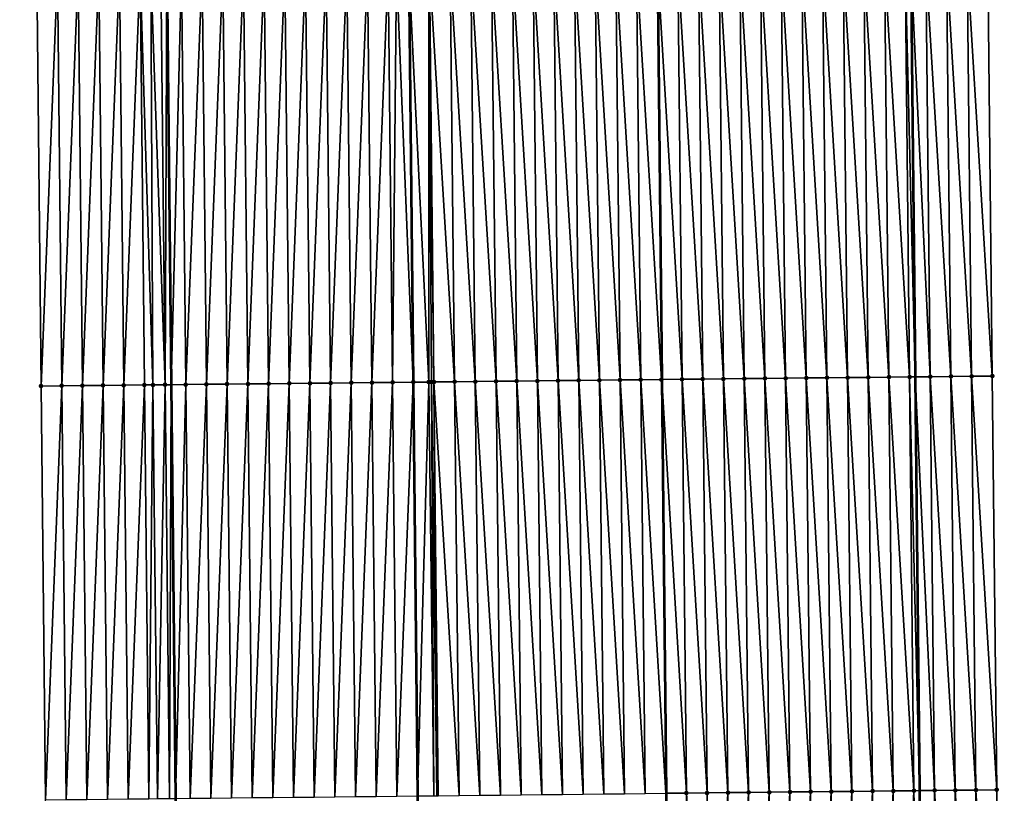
# Model space of a CAD drawing. Header units: feet. Extents: x 2010743 to 2022806, y 818705 to 837694.
# Tile 304 of 531: x 2011476 to 2011523, y 828654 to 828691. Entities that reach past the tile are written whole.
import ezdxf

# ---------------------------------------------------------------- set-up
doc = ezdxf.new("R2010")
doc.units = ezdxf.units.FT
doc.header["$MEASUREMENT"] = 0
for name, color, linetype, lineweight in [('EP_Travel Lane', 172, 'Continuous', 53), ('Road Shots', 141, 'Continuous', 100), ('STRIPING', 60, 'Continuous', 53)]:
    doc.layers.add(name, color=color, linetype=linetype, lineweight=lineweight)
doc.layers.add('I-77-MM17-21_NB-Surface-Border', color=7, linetype='Continuous')
doc.layers.add('I-77-MM17-21_NB-Surface-TIN', color=7, linetype='Continuous')

msp = doc.modelspace()

# ---------------------------------------------------------------- linework, layer by layer
at = {"layer": 'EP_Travel Lane'}
for points in [[(2011481.29, 828833.627, 315.768), (2011481.5, 828813.628, 315.686), (2011481.71, 828793.63, 315.586), (2011481.921, 828773.631, 315.463), (2011482.131, 828753.633, 315.33), (2011482.341, 828733.634, 315.213), (2011482.552, 828713.636, 315.109), (2011482.762, 828693.637, 314.973), (2011482.972, 828673.639, 314.851), (2011483.183, 828653.64, 314.731), (2011483.403, 828633.632, 314.596), (2011483.628, 828613.634, 314.485), (2011483.852, 828593.636, 314.357)], [(2011517.273, 828834.007, 315.552), (2011517.484, 828814.009, 315.422), (2011517.694, 828794.01, 315.3), (2011517.904, 828774.011, 315.195), (2011518.115, 828754.013, 315.09), (2011518.325, 828734.014, 314.955), (2011518.535, 828714.016, 314.822), (2011518.746, 828694.017, 314.711), (2011518.956, 828674.019, 314.608), (2011519.166, 828654.02, 314.496), (2011519.387, 828634.038, 314.374), (2011519.611, 828614.039, 314.261), (2011519.836, 828594.041, 314.15), (2011520.06, 828574.042, 314.037)]]:
    msp.add_polyline3d(points, dxfattribs=at)
at = {"layer": 'I-77-MM17-21_NB-Surface-Border', "color": 3, "linetype": 'Continuous', "lineweight": -3}
for points in [[(2011520, 828834.036, 315.468), (2011518.211, 828814.016, 315.402), (2011521.421, 828794.05, 315.191), (2011520.631, 828774.041, 315.12), (2011521.842, 828754.053, 314.967), (2011522.052, 828734.054, 314.832), (2011523.262, 828714.066, 314.672), (2011522.473, 828694.057, 314.592), (2011522.683, 828674.059, 314.49), (2011522.893, 828654.06, 314.371), (2011523.114, 828634.08, 314.249), (2011522.338, 828614.07, 314.18), (2011521.563, 828594.06, 314.098), (2011522.787, 828574.073, 313.943)], [(2011478.667, 828593.578, 314.272), (2011477.629, 828613.567, 314.386), (2011477.392, 828633.566, 314.497), (2011476.896, 828653.575, 314.604), (2011476.686, 828673.573, 314.721), (2011476.475, 828693.572, 314.833), (2011476.265, 828713.57, 314.976), (2011476.055, 828733.569, 315.069), (2011475.844, 828753.568, 315.173), (2011475.775, 828773.568, 315.3), (2011476.023, 828793.571, 315.436), (2011475.653, 828813.568, 315.523), (2011475.743, 828833.57, 315.62)]]:
    msp.add_polyline3d(points, dxfattribs=at)
at = {"layer": 'I-77-MM17-21_NB-Surface-TIN', "color": 128, "linetype": 'Continuous', "lineweight": -3}
for points in [[(2011522.683, 828674.059, 314.49), (2011522.473, 828694.057, 314.592), (2011521.473, 828694.047, 314.62)], [(2011476.686, 828673.573, 314.721), (2011477.475, 828693.582, 314.858), (2011476.475, 828693.572, 314.833)], [(2011476.686, 828673.573, 314.721), (2011477.686, 828673.584, 314.748), (2011477.475, 828693.582, 314.858)], [(2011477.686, 828673.584, 314.748), (2011478.475, 828693.593, 314.885), (2011477.475, 828693.582, 314.858)], [(2011477.686, 828673.584, 314.748), (2011478.685, 828673.594, 314.771), (2011478.475, 828693.593, 314.885)], [(2011478.685, 828673.594, 314.771), (2011479.475, 828693.603, 314.914), (2011478.475, 828693.593, 314.885)], [(2011478.685, 828673.594, 314.771), (2011479.685, 828673.604, 314.799), (2011479.475, 828693.603, 314.914)], [(2011479.685, 828673.604, 314.799), (2011480.475, 828693.613, 314.937), (2011479.475, 828693.603, 314.914)], [(2011479.685, 828673.604, 314.799), (2011480.685, 828673.615, 314.814), (2011480.475, 828693.613, 314.937)], [(2011480.685, 828673.615, 314.814), (2011481.475, 828693.624, 314.954), (2011480.475, 828693.613, 314.937)], [(2011480.685, 828673.615, 314.814), (2011481.685, 828673.625, 314.841), (2011481.475, 828693.624, 314.954)], [(2011482.097, 828673.629, 314.857), (2011482.001, 828693.629, 314.984), (2011481.475, 828693.624, 314.954)], [(2011481.685, 828673.625, 314.841), (2011482.097, 828673.629, 314.857), (2011481.475, 828693.624, 314.954)], [(2011482.685, 828673.636, 314.85), (2011482.475, 828693.634, 314.974), (2011482.001, 828693.629, 314.984)], [(2011482.097, 828673.629, 314.857), (2011482.685, 828673.636, 314.85), (2011482.001, 828693.629, 314.984)], [(2011482.685, 828673.636, 314.85), (2011482.762, 828693.637, 314.973), (2011482.475, 828693.634, 314.974)], [(2011482.685, 828673.636, 314.85), (2011482.972, 828673.639, 314.851), (2011482.762, 828693.637, 314.973)], [(2011483.475, 828693.645, 314.971), (2011482.762, 828693.637, 314.973), (2011482.972, 828673.639, 314.851)], [(2011483.685, 828673.646, 314.855), (2011483.475, 828693.645, 314.971), (2011482.972, 828673.639, 314.851)], [(2011483.685, 828673.646, 314.855), (2011484.475, 828693.655, 314.986), (2011483.475, 828693.645, 314.971)], [(2011483.685, 828673.646, 314.855), (2011484.685, 828673.657, 314.87), (2011484.475, 828693.655, 314.986)], [(2011484.685, 828673.657, 314.87), (2011485.475, 828693.666, 315), (2011484.475, 828693.655, 314.986)], [(2011484.685, 828673.657, 314.87), (2011485.685, 828673.667, 314.884), (2011485.475, 828693.666, 315)], [(2011485.685, 828673.667, 314.884), (2011486.475, 828693.676, 315.008), (2011485.475, 828693.666, 315)], [(2011485.685, 828673.667, 314.884), (2011486.685, 828673.678, 314.892), (2011486.475, 828693.676, 315.008)], [(2011486.685, 828673.678, 314.892), (2011487.475, 828693.687, 315.016), (2011486.475, 828693.676, 315.008)], [(2011486.685, 828673.678, 314.892), (2011487.685, 828673.688, 314.899), (2011487.475, 828693.687, 315.016)], [(2011487.685, 828673.688, 314.899), (2011488.475, 828693.697, 315.021), (2011487.475, 828693.687, 315.016)], [(2011487.685, 828673.688, 314.899), (2011488.685, 828673.698, 314.907), (2011488.475, 828693.697, 315.021)], [(2011488.685, 828673.698, 314.907), (2011489.475, 828693.707, 315.027), (2011488.475, 828693.697, 315.021)], [(2011488.685, 828673.698, 314.907), (2011489.685, 828673.709, 314.917), (2011489.475, 828693.707, 315.027)], [(2011489.685, 828673.709, 314.917), (2011490.474, 828693.718, 315.033), (2011489.475, 828693.707, 315.027)], [(2011489.685, 828673.709, 314.917), (2011490.685, 828673.719, 314.922), (2011490.474, 828693.718, 315.033)], [(2011490.685, 828673.719, 314.922), (2011491.474, 828693.728, 315.045), (2011490.474, 828693.718, 315.033)], [(2011490.685, 828673.719, 314.922), (2011491.685, 828673.73, 314.934), (2011491.474, 828693.728, 315.045)], [(2011491.685, 828673.73, 314.934), (2011492.474, 828693.739, 315.06), (2011491.474, 828693.728, 315.045)], [(2011491.685, 828673.73, 314.934), (2011492.685, 828673.74, 314.949), (2011492.474, 828693.739, 315.06)], [(2011492.685, 828673.74, 314.949), (2011493.474, 828693.749, 315.078), (2011492.474, 828693.739, 315.06)], [(2011492.685, 828673.74, 314.949), (2011493.685, 828673.751, 314.968), (2011493.474, 828693.749, 315.078)], [(2011493.685, 828673.751, 314.968), (2011493.877, 828693.753, 315.081), (2011493.474, 828693.749, 315.078)], [(2011493.685, 828673.751, 314.968), (2011494.685, 828673.761, 314.977), (2011493.877, 828693.753, 315.081)], [(2011493.877, 828693.753, 315.081), (2011494.685, 828673.761, 314.977), (2011494.474, 828693.76, 315.076)], [(2011495.434, 828673.769, 314.981), (2011495.436, 828693.77, 315.078), (2011494.474, 828693.76, 315.076)], [(2011495.434, 828673.769, 314.981), (2011494.474, 828693.76, 315.076), (2011494.685, 828673.761, 314.977)], [(2011495.434, 828673.769, 314.981), (2011495.559, 828673.77, 314.98), (2011495.436, 828693.77, 315.078)], [(2011495.559, 828673.77, 314.98), (2011495.685, 828673.772, 314.979), (2011495.436, 828693.77, 315.078)], [(2011495.685, 828673.772, 314.979), (2011495.474, 828693.77, 315.077), (2011495.436, 828693.77, 315.078)], [(2011496.684, 828673.782, 314.961), (2011496.474, 828693.781, 315.063), (2011495.474, 828693.77, 315.077)], [(2011495.685, 828673.772, 314.979), (2011496.684, 828673.782, 314.961), (2011495.474, 828693.77, 315.077)], [(2011497.684, 828673.793, 314.941), (2011497.474, 828693.792, 315.045), (2011496.474, 828693.781, 315.063)], [(2011496.684, 828673.782, 314.961), (2011497.684, 828673.793, 314.941), (2011496.474, 828693.781, 315.063)], [(2011498.684, 828673.804, 314.924), (2011498.474, 828693.802, 315.025), (2011497.474, 828693.792, 315.045)], [(2011497.684, 828673.793, 314.941), (2011498.684, 828673.804, 314.924), (2011497.474, 828693.792, 315.045)], [(2011499.684, 828673.814, 314.906), (2011499.474, 828693.813, 315.008), (2011498.474, 828693.802, 315.025)], [(2011498.684, 828673.804, 314.924), (2011499.684, 828673.814, 314.906), (2011498.474, 828693.802, 315.025)], [(2011500.684, 828673.825, 314.889), (2011500.474, 828693.823, 314.991), (2011499.474, 828693.813, 315.008)], [(2011499.684, 828673.814, 314.906), (2011500.684, 828673.825, 314.889), (2011499.474, 828693.813, 315.008)], [(2011501.684, 828673.835, 314.871), (2011501.474, 828693.834, 314.971), (2011500.474, 828693.823, 314.991)], [(2011500.684, 828673.825, 314.889), (2011501.684, 828673.835, 314.871), (2011500.474, 828693.823, 314.991)], [(2011502.684, 828673.846, 314.852), (2011502.474, 828693.845, 314.951), (2011501.474, 828693.834, 314.971)], [(2011501.684, 828673.835, 314.871), (2011502.684, 828673.846, 314.852), (2011501.474, 828693.834, 314.971)], [(2011503.684, 828673.857, 314.836), (2011503.474, 828693.855, 314.934), (2011502.474, 828693.845, 314.951)], [(2011502.684, 828673.846, 314.852), (2011503.684, 828673.857, 314.836), (2011502.474, 828693.845, 314.951)], [(2011504.684, 828673.867, 314.825), (2011504.474, 828693.866, 314.921), (2011503.474, 828693.855, 314.934)], [(2011503.684, 828673.857, 314.836), (2011504.684, 828673.867, 314.825), (2011503.474, 828693.855, 314.934)], [(2011505.684, 828673.878, 314.813), (2011505.474, 828693.876, 314.912), (2011504.474, 828693.866, 314.921)], [(2011504.684, 828673.867, 314.825), (2011505.684, 828673.878, 314.813), (2011504.474, 828693.866, 314.921)], [(2011506.684, 828673.888, 314.789), (2011506.474, 828693.887, 314.89), (2011505.474, 828693.876, 314.912)], [(2011505.684, 828673.878, 314.813), (2011506.684, 828673.888, 314.789), (2011505.474, 828693.876, 314.912)], [(2011506.474, 828693.887, 314.89), (2011506.708, 828673.889, 314.789), (2011506.498, 828693.887, 314.89)], [(2011506.684, 828673.888, 314.789), (2011506.708, 828673.889, 314.789), (2011506.474, 828693.887, 314.89)], [(2011507.684, 828673.899, 314.786), (2011507.474, 828693.898, 314.883), (2011506.498, 828693.887, 314.89)], [(2011507.684, 828673.899, 314.786), (2011506.498, 828693.887, 314.89), (2011506.708, 828673.889, 314.789)], [(2011508.684, 828673.91, 314.76), (2011508.473, 828693.908, 314.865), (2011507.474, 828693.898, 314.883)], [(2011507.684, 828673.899, 314.786), (2011508.684, 828673.91, 314.76), (2011507.474, 828693.898, 314.883)], [(2011509.684, 828673.92, 314.742), (2011509.473, 828693.919, 314.844), (2011508.473, 828693.908, 314.865)], [(2011508.684, 828673.91, 314.76), (2011509.684, 828673.92, 314.742), (2011508.473, 828693.908, 314.865)], [(2011510.684, 828673.931, 314.726), (2011510.473, 828693.93, 314.829), (2011509.473, 828693.919, 314.844)], [(2011509.684, 828673.92, 314.742), (2011510.684, 828673.931, 314.726), (2011509.473, 828693.919, 314.844)], [(2011511.684, 828673.942, 314.711), (2011511.473, 828693.94, 314.814), (2011510.473, 828693.93, 314.829)], [(2011510.684, 828673.931, 314.726), (2011511.684, 828673.942, 314.711), (2011510.473, 828693.93, 314.829)], [(2011512.684, 828673.952, 314.702), (2011512.473, 828693.951, 314.806), (2011511.473, 828693.94, 314.814)], [(2011511.684, 828673.942, 314.711), (2011512.684, 828673.952, 314.702), (2011511.473, 828693.94, 314.814)], [(2011513.684, 828673.963, 314.691), (2011513.473, 828693.961, 314.792), (2011512.473, 828693.951, 314.806)], [(2011512.684, 828673.952, 314.702), (2011513.684, 828673.963, 314.691), (2011512.473, 828693.951, 314.806)], [(2011514.683, 828673.973, 314.679), (2011514.473, 828693.972, 314.78), (2011513.473, 828693.961, 314.792)], [(2011513.684, 828673.963, 314.691), (2011514.683, 828673.973, 314.679), (2011513.473, 828693.961, 314.792)], [(2011515.683, 828673.984, 314.664), (2011515.473, 828693.983, 314.765), (2011514.473, 828693.972, 314.78)], [(2011514.683, 828673.973, 314.679), (2011515.683, 828673.984, 314.664), (2011514.473, 828693.972, 314.78)], [(2011516.683, 828673.994, 314.655), (2011516.473, 828693.993, 314.754), (2011515.473, 828693.983, 314.765)], [(2011515.683, 828673.984, 314.664), (2011516.683, 828673.994, 314.655), (2011515.473, 828693.983, 314.765)], [(2011517.683, 828674.005, 314.643), (2011517.473, 828694.004, 314.74), (2011516.473, 828693.993, 314.754)], [(2011516.683, 828673.994, 314.655), (2011517.683, 828674.005, 314.643), (2011516.473, 828693.993, 314.754)], [(2011518.683, 828674.016, 314.615), (2011518.473, 828694.014, 314.719), (2011517.473, 828694.004, 314.74)], [(2011517.683, 828674.005, 314.643), (2011518.683, 828674.016, 314.615), (2011517.473, 828694.004, 314.74)], [(2011518.473, 828694.014, 314.719), (2011518.956, 828674.019, 314.608), (2011518.746, 828694.017, 314.711)], [(2011518.683, 828674.016, 314.615), (2011518.956, 828674.019, 314.608), (2011518.473, 828694.014, 314.719)], [(2011519.683, 828674.026, 314.587), (2011519.473, 828694.025, 314.69), (2011518.746, 828694.017, 314.711)], [(2011519.683, 828674.026, 314.587), (2011518.746, 828694.017, 314.711), (2011518.956, 828674.019, 314.608)], [(2011520.683, 828674.037, 314.551), (2011520.473, 828694.036, 314.655), (2011519.473, 828694.025, 314.69)], [(2011519.683, 828674.026, 314.587), (2011520.683, 828674.037, 314.551), (2011519.473, 828694.025, 314.69)], [(2011521.683, 828674.048, 314.516), (2011521.473, 828694.047, 314.62), (2011520.473, 828694.036, 314.655)], [(2011520.683, 828674.037, 314.551), (2011521.683, 828674.048, 314.516), (2011520.473, 828694.036, 314.655)], [(2011521.683, 828674.048, 314.516), (2011522.683, 828674.059, 314.49), (2011521.473, 828694.047, 314.62)], [(2011521.683, 828674.048, 314.516), (2011522.893, 828654.06, 314.371), (2011522.683, 828674.059, 314.49)], [(2011476.896, 828653.575, 314.604), (2011477.686, 828673.584, 314.748), (2011476.686, 828673.573, 314.721)], [(2011476.896, 828653.575, 314.604), (2011477.896, 828653.585, 314.629), (2011477.686, 828673.584, 314.748)], [(2011477.896, 828653.585, 314.629), (2011478.685, 828673.594, 314.771), (2011477.686, 828673.584, 314.748)], [(2011477.896, 828653.585, 314.629), (2011478.896, 828653.596, 314.652), (2011478.685, 828673.594, 314.771)], [(2011478.896, 828653.596, 314.652), (2011479.685, 828673.604, 314.799), (2011478.685, 828673.594, 314.771)], [(2011478.896, 828653.596, 314.652), (2011479.896, 828653.606, 314.682), (2011479.685, 828673.604, 314.799)], [(2011479.896, 828653.606, 314.682), (2011480.685, 828673.615, 314.814), (2011479.685, 828673.604, 314.799)], [(2011479.896, 828653.606, 314.682), (2011480.896, 828653.616, 314.698), (2011480.685, 828673.615, 314.814)], [(2011480.896, 828653.616, 314.698), (2011481.685, 828673.625, 314.841), (2011480.685, 828673.615, 314.814)], [(2011480.896, 828653.616, 314.698), (2011481.896, 828653.627, 314.718), (2011481.685, 828673.625, 314.841)], [(2011481.896, 828653.627, 314.718), (2011482.097, 828673.629, 314.857), (2011481.685, 828673.625, 314.841)], [(2011481.896, 828653.627, 314.718), (2011482.324, 828653.631, 314.734), (2011482.097, 828673.629, 314.857)], [(2011482.324, 828653.631, 314.734), (2011482.685, 828673.636, 314.85), (2011482.097, 828673.629, 314.857)], [(2011482.324, 828653.631, 314.734), (2011482.896, 828653.637, 314.731), (2011482.685, 828673.636, 314.85)], [(2011482.896, 828653.637, 314.731), (2011482.972, 828673.639, 314.851), (2011482.685, 828673.636, 314.85)], [(2011482.896, 828653.637, 314.731), (2011483.183, 828653.64, 314.731), (2011482.972, 828673.639, 314.851)], [(2011483.685, 828673.646, 314.855), (2011482.972, 828673.639, 314.851), (2011483.183, 828653.64, 314.731)], [(2011483.896, 828653.648, 314.73), (2011483.685, 828673.646, 314.855), (2011483.183, 828653.64, 314.731)], [(2011483.896, 828653.648, 314.73), (2011484.685, 828673.657, 314.87), (2011483.685, 828673.646, 314.855)], [(2011483.896, 828653.648, 314.73), (2011484.895, 828653.658, 314.746), (2011484.685, 828673.657, 314.87)], [(2011484.895, 828653.658, 314.746), (2011485.685, 828673.667, 314.884), (2011484.685, 828673.657, 314.87)], [(2011484.895, 828653.658, 314.746), (2011485.895, 828653.669, 314.76), (2011485.685, 828673.667, 314.884)], [(2011485.895, 828653.669, 314.76), (2011486.685, 828673.678, 314.892), (2011485.685, 828673.667, 314.884)], [(2011485.895, 828653.669, 314.76), (2011486.895, 828653.679, 314.768), (2011486.685, 828673.678, 314.892)], [(2011486.895, 828653.679, 314.768), (2011487.685, 828673.688, 314.899), (2011486.685, 828673.678, 314.892)], [(2011486.895, 828653.679, 314.768), (2011487.895, 828653.689, 314.778), (2011487.685, 828673.688, 314.899)], [(2011487.895, 828653.689, 314.778), (2011488.685, 828673.698, 314.907), (2011487.685, 828673.688, 314.899)], [(2011487.895, 828653.689, 314.778), (2011488.895, 828653.7, 314.784), (2011488.685, 828673.698, 314.907)], [(2011488.895, 828653.7, 314.784), (2011489.685, 828673.709, 314.917), (2011488.685, 828673.698, 314.907)], [(2011488.895, 828653.7, 314.784), (2011489.895, 828653.71, 314.793), (2011489.685, 828673.709, 314.917)], [(2011489.895, 828653.71, 314.793), (2011490.685, 828673.719, 314.922), (2011489.685, 828673.709, 314.917)], [(2011489.895, 828653.71, 314.793), (2011490.895, 828653.721, 314.801), (2011490.685, 828673.719, 314.922)], [(2011490.895, 828653.721, 314.801), (2011491.685, 828673.73, 314.934), (2011490.685, 828673.719, 314.922)], [(2011490.895, 828653.721, 314.801), (2011491.895, 828653.731, 314.815), (2011491.685, 828673.73, 314.934)], [(2011491.895, 828653.731, 314.815), (2011492.685, 828673.74, 314.949), (2011491.685, 828673.73, 314.934)], [(2011491.895, 828653.731, 314.815), (2011492.895, 828653.742, 314.831), (2011492.685, 828673.74, 314.949)], [(2011492.895, 828653.742, 314.831), (2011493.685, 828673.751, 314.968), (2011492.685, 828673.74, 314.949)], [(2011492.895, 828653.742, 314.831), (2011493.895, 828653.752, 314.852), (2011493.685, 828673.751, 314.968)], [(2011493.895, 828653.752, 314.852), (2011494.685, 828673.761, 314.977), (2011493.685, 828673.751, 314.968)], [(2011493.895, 828653.752, 314.852), (2011494.895, 828653.763, 314.855), (2011494.685, 828673.761, 314.977)], [(2011495.434, 828673.769, 314.981), (2011494.685, 828673.761, 314.977), (2011494.895, 828653.763, 314.855)], [(2011495.679, 828653.771, 314.862), (2011495.434, 828673.769, 314.981), (2011494.895, 828653.763, 314.855)], [(2011495.679, 828653.771, 314.862), (2011495.559, 828673.77, 314.98), (2011495.434, 828673.769, 314.981)], [(2011495.83, 828653.772, 314.861), (2011495.685, 828673.772, 314.979), (2011495.559, 828673.77, 314.98)], [(2011495.679, 828653.771, 314.862), (2011495.83, 828653.772, 314.861), (2011495.559, 828673.77, 314.98)], [(2011496.895, 828653.784, 314.844), (2011496.684, 828673.782, 314.961), (2011495.685, 828673.772, 314.979)], [(2011495.895, 828653.773, 314.861), (2011496.895, 828653.784, 314.844), (2011495.685, 828673.772, 314.979)], [(2011495.83, 828653.772, 314.861), (2011495.895, 828653.773, 314.861), (2011495.685, 828673.772, 314.979)], [(2011497.895, 828653.794, 314.826), (2011497.684, 828673.793, 314.941), (2011496.684, 828673.782, 314.961)], [(2011496.895, 828653.784, 314.844), (2011497.895, 828653.794, 314.826), (2011496.684, 828673.782, 314.961)], [(2011498.895, 828653.805, 314.808), (2011498.684, 828673.804, 314.924), (2011497.684, 828673.793, 314.941)], [(2011497.895, 828653.794, 314.826), (2011498.895, 828653.805, 314.808), (2011497.684, 828673.793, 314.941)], [(2011499.895, 828653.816, 314.789), (2011499.684, 828673.814, 314.906), (2011498.684, 828673.804, 314.924)], [(2011498.895, 828653.805, 314.808), (2011499.895, 828653.816, 314.789), (2011498.684, 828673.804, 314.924)], [(2011500.895, 828653.826, 314.776), (2011500.684, 828673.825, 314.889), (2011499.684, 828673.814, 314.906)], [(2011499.895, 828653.816, 314.789), (2011500.895, 828653.826, 314.776), (2011499.684, 828673.814, 314.906)], [(2011501.895, 828653.837, 314.757), (2011501.684, 828673.835, 314.871), (2011500.684, 828673.825, 314.889)], [(2011500.895, 828653.826, 314.776), (2011501.895, 828653.837, 314.757), (2011500.684, 828673.825, 314.889)], [(2011502.894, 828653.847, 314.737), (2011502.684, 828673.846, 314.852), (2011501.684, 828673.835, 314.871)], [(2011501.895, 828653.837, 314.757), (2011502.894, 828653.847, 314.737), (2011501.684, 828673.835, 314.871)], [(2011503.894, 828653.858, 314.724), (2011503.684, 828673.857, 314.836), (2011502.684, 828673.846, 314.852)], [(2011502.894, 828653.847, 314.737), (2011503.894, 828653.858, 314.724), (2011502.684, 828673.846, 314.852)], [(2011504.894, 828653.869, 314.71), (2011504.684, 828673.867, 314.825), (2011503.684, 828673.857, 314.836)], [(2011503.894, 828653.858, 314.724), (2011504.894, 828653.869, 314.71), (2011503.684, 828673.857, 314.836)], [(2011505.894, 828653.879, 314.703), (2011505.684, 828673.878, 314.813), (2011504.684, 828673.867, 314.825)], [(2011504.894, 828653.869, 314.71), (2011505.894, 828653.879, 314.703), (2011504.684, 828673.867, 314.825)], [(2011506.894, 828653.89, 314.68), (2011506.684, 828673.888, 314.789), (2011505.684, 828673.878, 314.813)], [(2011505.894, 828653.879, 314.703), (2011506.894, 828653.89, 314.68), (2011505.684, 828673.878, 314.813)], [(2011506.684, 828673.888, 314.789), (2011506.918, 828653.89, 314.68), (2011506.708, 828673.889, 314.789)], [(2011506.894, 828653.89, 314.68), (2011506.918, 828653.89, 314.68), (2011506.684, 828673.888, 314.789)], [(2011507.894, 828653.9, 314.671), (2011507.684, 828673.899, 314.786), (2011506.708, 828673.889, 314.789)], [(2011507.894, 828653.9, 314.671), (2011506.708, 828673.889, 314.789), (2011506.918, 828653.89, 314.68)], [(2011508.894, 828653.911, 314.644), (2011508.684, 828673.91, 314.76), (2011507.684, 828673.899, 314.786)], [(2011507.894, 828653.9, 314.671), (2011508.894, 828653.911, 314.644), (2011507.684, 828673.899, 314.786)], [(2011509.894, 828653.922, 314.627), (2011509.684, 828673.92, 314.742), (2011508.684, 828673.91, 314.76)], [(2011508.894, 828653.911, 314.644), (2011509.894, 828653.922, 314.627), (2011508.684, 828673.91, 314.76)], [(2011510.894, 828653.932, 314.615), (2011510.684, 828673.931, 314.726), (2011509.684, 828673.92, 314.742)], [(2011509.894, 828653.922, 314.627), (2011510.894, 828653.932, 314.615), (2011509.684, 828673.92, 314.742)], [(2011511.894, 828653.943, 314.601), (2011511.684, 828673.942, 314.711), (2011510.684, 828673.931, 314.726)], [(2011510.894, 828653.932, 314.615), (2011511.894, 828653.943, 314.601), (2011510.684, 828673.931, 314.726)], [(2011512.894, 828653.954, 314.589), (2011512.684, 828673.952, 314.702), (2011511.684, 828673.942, 314.711)], [(2011511.894, 828653.943, 314.601), (2011512.894, 828653.954, 314.589), (2011511.684, 828673.942, 314.711)], [(2011513.894, 828653.964, 314.578), (2011513.684, 828673.963, 314.691), (2011512.684, 828673.952, 314.702)], [(2011512.894, 828653.954, 314.589), (2011513.894, 828653.964, 314.578), (2011512.684, 828673.952, 314.702)], [(2011514.894, 828653.975, 314.568), (2011514.683, 828673.973, 314.679), (2011513.684, 828673.963, 314.691)], [(2011513.894, 828653.964, 314.578), (2011514.894, 828653.975, 314.568), (2011513.684, 828673.963, 314.691)], [(2011515.894, 828653.985, 314.555), (2011515.683, 828673.984, 314.664), (2011514.683, 828673.973, 314.679)], [(2011514.894, 828653.975, 314.568), (2011515.894, 828653.985, 314.555), (2011514.683, 828673.973, 314.679)], [(2011516.894, 828653.996, 314.543), (2011516.683, 828673.994, 314.655), (2011515.683, 828673.984, 314.664)], [(2011515.894, 828653.985, 314.555), (2011516.894, 828653.996, 314.543), (2011515.683, 828673.984, 314.664)], [(2011517.894, 828654.006, 314.531), (2011517.683, 828674.005, 314.643), (2011516.683, 828673.994, 314.655)], [(2011516.894, 828653.996, 314.543), (2011517.894, 828654.006, 314.531), (2011516.683, 828673.994, 314.655)], [(2011518.894, 828654.017, 314.507), (2011518.683, 828674.016, 314.615), (2011517.683, 828674.005, 314.643)], [(2011517.894, 828654.006, 314.531), (2011518.894, 828654.017, 314.507), (2011517.683, 828674.005, 314.643)], [(2011518.683, 828674.016, 314.615), (2011519.166, 828654.02, 314.496), (2011518.956, 828674.019, 314.608)], [(2011518.894, 828654.017, 314.507), (2011519.166, 828654.02, 314.496), (2011518.683, 828674.016, 314.615)], [(2011519.894, 828654.028, 314.468), (2011519.683, 828674.026, 314.587), (2011518.956, 828674.019, 314.608)], [(2011519.894, 828654.028, 314.468), (2011518.956, 828674.019, 314.608), (2011519.166, 828654.02, 314.496)], [(2011520.893, 828654.039, 314.439), (2011520.683, 828674.037, 314.551), (2011519.683, 828674.026, 314.587)], [(2011519.894, 828654.028, 314.468), (2011520.893, 828654.039, 314.439), (2011519.683, 828674.026, 314.587)], [(2011521.893, 828654.049, 314.405), (2011521.683, 828674.048, 314.516), (2011520.683, 828674.037, 314.551)], [(2011520.893, 828654.039, 314.439), (2011521.893, 828654.049, 314.405), (2011520.683, 828674.037, 314.551)], [(2011521.893, 828654.049, 314.405), (2011522.893, 828654.06, 314.371), (2011521.683, 828674.048, 314.516)], [(2011523.114, 828634.08, 314.249), (2011522.893, 828654.06, 314.371), (2011521.893, 828654.049, 314.405)], [(2011506.894, 828653.89, 314.68), (2011507.132, 828633.899, 314.581), (2011506.918, 828653.89, 314.68)], [(2011508.115, 828633.91, 314.565), (2011507.894, 828653.9, 314.671), (2011506.918, 828653.89, 314.68)], [(2011508.115, 828633.91, 314.565), (2011506.918, 828653.89, 314.68), (2011507.132, 828633.899, 314.581)], [(2011509.115, 828633.921, 314.541), (2011508.894, 828653.911, 314.644), (2011507.894, 828653.9, 314.671)], [(2011508.115, 828633.91, 314.565), (2011509.115, 828633.921, 314.541), (2011507.894, 828653.9, 314.671)], [(2011509.115, 828633.921, 314.541), (2011509.894, 828653.922, 314.627), (2011508.894, 828653.911, 314.644)], [(2011509.115, 828633.921, 314.541), (2011510.115, 828633.933, 314.525), (2011509.894, 828653.922, 314.627)], [(2011510.115, 828633.933, 314.525), (2011510.894, 828653.932, 314.615), (2011509.894, 828653.922, 314.627)], [(2011510.115, 828633.933, 314.525), (2011511.115, 828633.944, 314.509), (2011510.894, 828653.932, 314.615)], [(2011511.115, 828633.944, 314.509), (2011511.894, 828653.943, 314.601), (2011510.894, 828653.932, 314.615)], [(2011511.115, 828633.944, 314.509), (2011512.114, 828633.955, 314.492), (2011511.894, 828653.943, 314.601)], [(2011512.114, 828633.955, 314.492), (2011512.894, 828653.954, 314.589), (2011511.894, 828653.943, 314.601)], [(2011512.114, 828633.955, 314.492), (2011513.114, 828633.966, 314.478), (2011512.894, 828653.954, 314.589)], [(2011513.114, 828633.966, 314.478), (2011513.894, 828653.964, 314.578), (2011512.894, 828653.954, 314.589)], [(2011513.114, 828633.966, 314.478), (2011514.114, 828633.978, 314.465), (2011513.894, 828653.964, 314.578)], [(2011514.114, 828633.978, 314.465), (2011514.894, 828653.975, 314.568), (2011513.894, 828653.964, 314.578)], [(2011514.114, 828633.978, 314.465), (2011515.114, 828633.989, 314.453), (2011514.894, 828653.975, 314.568)], [(2011515.114, 828633.989, 314.453), (2011515.894, 828653.985, 314.555), (2011514.894, 828653.975, 314.568)], [(2011515.114, 828633.989, 314.453), (2011516.114, 828634, 314.441), (2011515.894, 828653.985, 314.555)], [(2011516.114, 828634, 314.441), (2011516.894, 828653.996, 314.543), (2011515.894, 828653.985, 314.555)], [(2011516.114, 828634, 314.441), (2011517.114, 828634.012, 314.426), (2011516.894, 828653.996, 314.543)], [(2011517.114, 828634.012, 314.426), (2011517.894, 828654.006, 314.531), (2011516.894, 828653.996, 314.543)], [(2011517.114, 828634.012, 314.426), (2011518.114, 828634.023, 314.407), (2011517.894, 828654.006, 314.531)], [(2011518.114, 828634.023, 314.407), (2011518.894, 828654.017, 314.507), (2011517.894, 828654.006, 314.531)], [(2011518.114, 828634.023, 314.407), (2011519.114, 828634.034, 314.382), (2011518.894, 828654.017, 314.507)], [(2011518.894, 828654.017, 314.507), (2011519.387, 828634.038, 314.374), (2011519.166, 828654.02, 314.496)], [(2011519.114, 828634.034, 314.382), (2011519.387, 828634.038, 314.374), (2011518.894, 828654.017, 314.507)], [(2011520.114, 828634.046, 314.35), (2011519.894, 828654.028, 314.468), (2011519.166, 828654.02, 314.496)], [(2011520.114, 828634.046, 314.35), (2011519.166, 828654.02, 314.496), (2011519.387, 828634.038, 314.374)], [(2011521.114, 828634.057, 314.315), (2011520.893, 828654.039, 314.439), (2011519.894, 828654.028, 314.468)], [(2011520.114, 828634.046, 314.35), (2011521.114, 828634.057, 314.315), (2011519.894, 828654.028, 314.468)], [(2011522.114, 828634.069, 314.282), (2011521.893, 828654.049, 314.405), (2011520.893, 828654.039, 314.439)], [(2011521.114, 828634.057, 314.315), (2011522.114, 828634.069, 314.282), (2011520.893, 828654.039, 314.439)], [(2011522.114, 828634.069, 314.282), (2011523.114, 828634.08, 314.249), (2011521.893, 828654.049, 314.405)]]:
    msp.add_3dface(points, dxfattribs=at)
at = {"layer": 'Road Shots', "lineweight": 100}
for p in [(2011522.683, 828674.059, 314.49), (2011477.686, 828673.584, 314.748), (2011478.685, 828673.594, 314.771), (2011479.685, 828673.604, 314.799), (2011480.685, 828673.615, 314.814), (2011481.685, 828673.625, 314.841), (2011482.097, 828673.629, 314.857), (2011482.685, 828673.636, 314.85), (2011483.685, 828673.646, 314.855), (2011484.685, 828673.657, 314.87), (2011485.685, 828673.667, 314.884), (2011486.685, 828673.678, 314.892), (2011487.685, 828673.688, 314.899), (2011488.685, 828673.698, 314.907), (2011489.685, 828673.709, 314.917), (2011490.685, 828673.719, 314.922), (2011491.685, 828673.73, 314.934), (2011492.685, 828673.74, 314.949), (2011493.685, 828673.751, 314.968), (2011494.685, 828673.761, 314.977), (2011495.434, 828673.769, 314.981), (2011495.559, 828673.77, 314.98), (2011495.685, 828673.772, 314.979), (2011496.684, 828673.782, 314.961), (2011497.684, 828673.793, 314.941), (2011498.684, 828673.804, 314.924), (2011499.684, 828673.814, 314.906), (2011500.684, 828673.825, 314.889), (2011501.684, 828673.835, 314.871), (2011502.684, 828673.846, 314.852), (2011503.684, 828673.857, 314.836), (2011504.684, 828673.867, 314.825), (2011505.684, 828673.878, 314.813), (2011506.684, 828673.888, 314.789), (2011507.684, 828673.899, 314.786), (2011508.684, 828673.91, 314.76), (2011509.684, 828673.92, 314.742), (2011510.684, 828673.931, 314.726), (2011511.684, 828673.942, 314.711), (2011512.684, 828673.952, 314.702), (2011513.684, 828673.963, 314.691), (2011514.683, 828673.973, 314.679), (2011515.683, 828673.984, 314.664), (2011516.683, 828673.994, 314.655), (2011517.683, 828674.005, 314.643), (2011518.683, 828674.016, 314.615), (2011519.683, 828674.026, 314.587), (2011520.683, 828674.037, 314.551), (2011521.683, 828674.048, 314.516), (2011476.686, 828673.573, 314.721), (2011522.893, 828654.06, 314.371), (2011507.894, 828653.9, 314.671), (2011508.894, 828653.911, 314.644), (2011509.894, 828653.922, 314.627), (2011510.894, 828653.932, 314.615), (2011511.894, 828653.943, 314.601), (2011512.894, 828653.954, 314.589), (2011513.894, 828653.964, 314.578), (2011514.894, 828653.975, 314.568), (2011515.894, 828653.985, 314.555), (2011516.894, 828653.996, 314.543), (2011517.894, 828654.006, 314.531), (2011518.894, 828654.017, 314.507), (2011519.894, 828654.028, 314.468), (2011520.893, 828654.039, 314.439), (2011521.893, 828654.049, 314.405)]:
    msp.add_point(p, dxfattribs=at)
at = {"layer": 'STRIPING'}
for points in [[(2011493.002, 828833.749, 315.937), (2011493.212, 828813.751, 315.839), (2011493.423, 828793.752, 315.732), (2011493.633, 828773.754, 315.612), (2011493.843, 828753.755, 315.456), (2011494.054, 828733.757, 315.339), (2011494.264, 828713.758, 315.24), (2011494.474, 828693.76, 315.076), (2011494.685, 828673.761, 314.977), (2011494.895, 828653.763, 314.855), (2011495.116, 828633.763, 314.745), (2011495.34, 828613.764, 314.627), (2011495.564, 828593.766, 314.492)], [(2011505.025, 828833.877, 315.782), (2011505.236, 828813.878, 315.658), (2011505.446, 828793.88, 315.552), (2011505.656, 828773.881, 315.419), (2011505.867, 828753.883, 315.253), (2011506.077, 828733.884, 315.149), (2011506.287, 828713.886, 315.058), (2011506.498, 828693.887, 314.89), (2011506.708, 828673.889, 314.789), (2011506.918, 828653.89, 314.68), (2011507.132, 828633.899, 314.581), (2011507.346, 828613.9, 314.469), (2011507.56, 828593.902, 314.343), (2011507.774, 828573.903, 314.218)]]:
    msp.add_polyline3d(points, dxfattribs=at)

doc.saveas('drawing.dxf')
